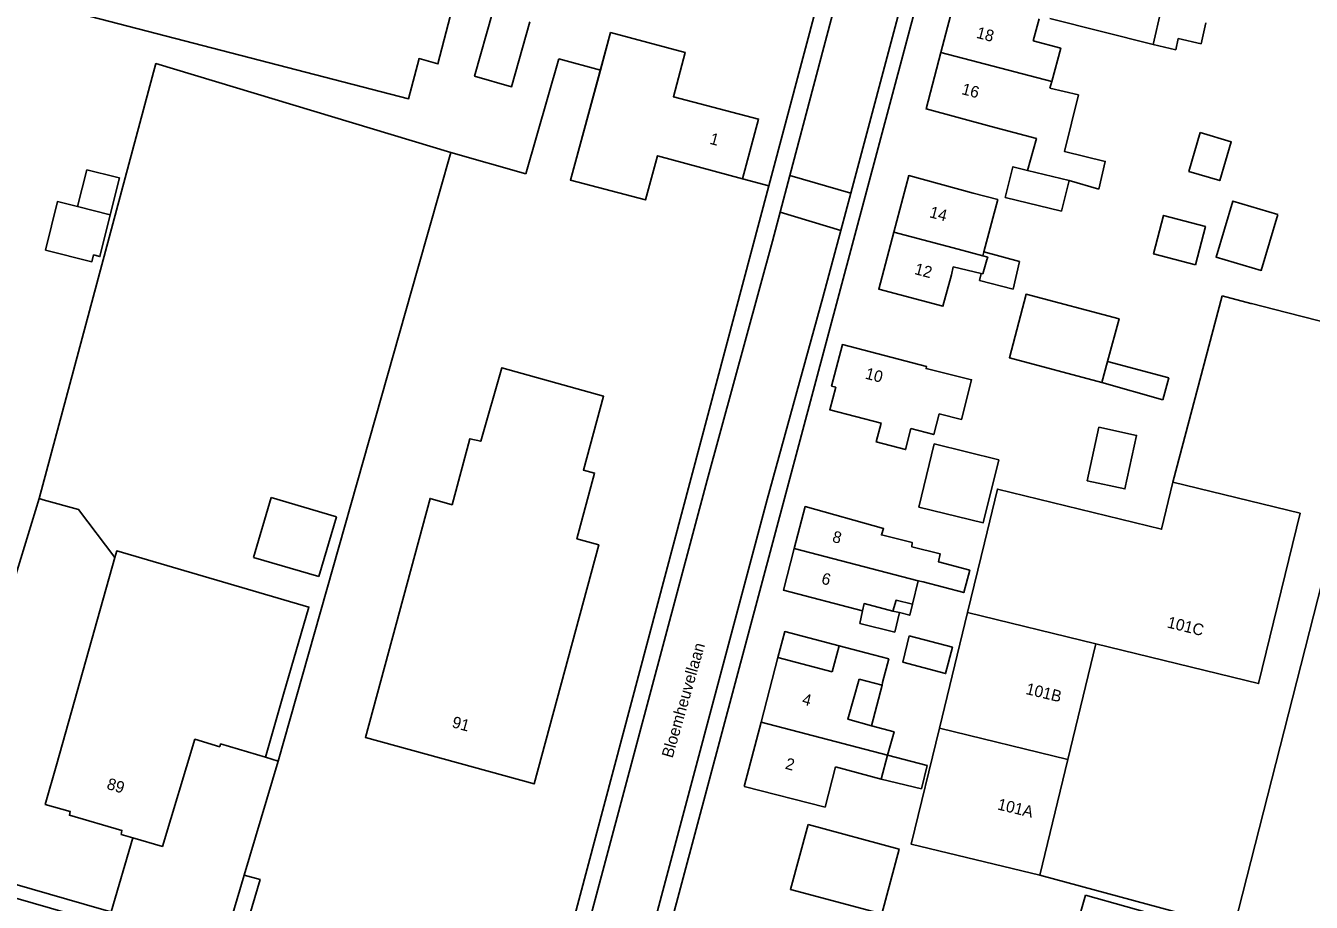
# Model space of a CAD drawing. Extents: x 194485 to 197793, y 468269 to 470822.
# Drawn here: x 195451.9 to 195585.5, y 469847.8 to 469938.8 of the extents above; entities that cross this region are included whole.
import ezdxf

# ---------------------------------------------------------------- set-up
doc = ezdxf.new("R2010")
doc.units = 0
for name, color, linetype in [('BGT grensvlak gebouwinstallatie plus 1', 7, 'Continuous'), ('BGT grensvlak onbegroeid terreindeel', 7, 'Continuous'), ('BGT grensvlak pand op maaiveld', 7, 'Continuous'), ('BGT grensvlak pand op maaiveld LR', 7, 'Continuous'), ('BGT grensvlak wegdeel', 7, 'Continuous'), ('BGT tekst huisnummerreeks', 7, 'Continuous'), ('BGT tekst openbare ruimte label weg', 7, 'Continuous'), ('GEM grensvlak beperking object', 7, 'Continuous')]:
    doc.layers.add(name, color=color, linetype=linetype)

msp = doc.modelspace()

# ---------------------------------------------------------------- linework, layer by layer
at = {"layer": 'BGT grensvlak gebouwinstallatie plus 1'}
for p, q in [((195458.23, 469923.84), (195457.28, 469920.03)), ((195461.33, 469923.1), (195458.23, 469923.84)), ((195460.68, 469919.18), (195461.64, 469923.02)), ((195461.64, 469923.02), (195461.33, 469923.1)), ((195551.46, 469915.32), (195555.19, 469914.32)), ((195555.19, 469914.32), (195554.5, 469911.45)), ((195551.02, 469912.36), (195551.18, 469913.1)), ((195554.5, 469911.45), (195551.02, 469912.36)), ((195564.33, 469903.96), (195570.71, 469902.25)), ((195570.08, 469899.97), (195563.74, 469901.78)), ((195570.71, 469902.25), (195570.08, 469899.97)), ((195475.57, 469883.6), (195477.41, 469889.83)), ((195477.41, 469889.83), (195484.2, 469887.82)), ((195484.2, 469887.82), (195482.36, 469881.6)), ((195482.36, 469881.6), (195475.57, 469883.6)), ((195538.58, 469876.73), (195538.87, 469878.05)), ((195542.02, 469878.03), (195542.7, 469877.86)), ((195542.7, 469877.86), (195542.22, 469875.82)), ((195542.22, 469875.82), (195538.58, 469876.73)), ((195540.89, 469870.34), (195539.8, 469866.12)), ((195545.59, 469861.99), (195541.47, 469863.05)), ((195544.98, 469859.55), (195545.59, 469861.99)), ((195540.79, 469860.57), (195544.98, 469859.55))]:
    msp.add_line(p, q, dxfattribs=at)
for points in [[(195573.96, 469927.72), (195572.78, 469923.69), (195575.99, 469922.74), (195577.18, 469926.77), (195573.96, 469927.72)], [(195563.43, 469897.12), (195562.22, 469891.56), (195566.13, 469890.71), (195567.34, 469896.27), (195563.43, 469897.12)], [(195542.7, 469877.86), (195543.76, 469877.59), (195544.06, 469878.75)], [(195530.07, 469873.19), (195530.78, 469875.89), (195536.42, 469874.42)]]:
    msp.add_lwpolyline(points, dxfattribs=at)
at = {"layer": 'BGT grensvlak onbegroeid terreindeel'}
for p, q in [((195507.3, 469935.38), (195503.88, 469923.45)), ((195507.3, 469935.38), (195511.61, 469934.2)), ((195496.08, 469925.67), (195492.65, 469913.59)), ((195503.88, 469923.45), (195496.08, 469925.67)), ((195526.39, 469922.93), (195529.13, 469922.2)), ((195492.65, 469913.59), (195478.13, 469862.45)), ((195571.12, 469891.4), (195576.22, 469910.77)), ((195579.23, 469909.98), (195576.22, 469910.77)), ((195579.29, 469909.97), (195579.23, 469909.98)), ((195582.93, 469909.04), (195579.29, 469909.97)), ((195450.63, 469880.99), (195453.28, 469889.7)), ((195474.61, 469850.61), (195478.13, 469862.45)), ((195478.13, 469862.45), (195476.81, 469862.84)), ((195460.77, 469846.77), (195463.01, 469854.48)), ((195472.73, 469844.28), (195474.61, 469850.61)), ((195571.26, 469846.81), (195557.29, 469850.61))]:
    msp.add_line(p, q, dxfattribs=at)
for points in [[(195496.08, 469925.67), (195465.43, 469934.88), (195453.28, 469889.7)], [(195576.62, 469841.82), (195593.12, 469906.43), (195582.93, 469909.04)], [(195461.15, 469883.59), (195457.39, 469888.58), (195453.69, 469889.59), (195453.28, 469889.7)], [(195474.58, 469844.54), (195476.24, 469850.13), (195474.61, 469850.61)]]:
    msp.add_lwpolyline(points, dxfattribs=at)
at = {"layer": 'BGT grensvlak pand op maaiveld'}
for p, q in [((195556.61, 469937.25), (195557.23, 469939.53)), ((195569.06, 469936.88), (195558.31, 469939.57)), ((195574.07, 469936.95), (195574.53, 469939.12)), ((195571.41, 469936.33), (195571.66, 469937.48)), ((195571.66, 469937.48), (195574.07, 469936.95)), ((195569.06, 469936.88), (195571.41, 469936.33)), ((195558.34, 469932.35), (195558.52, 469933.01)), ((195560.32, 469922.74), (195559.53, 469919.55)), ((195560.32, 469922.74), (195563.41, 469921.84)), ((195457.28, 469920.03), (195460.68, 469919.18)), ((195551.36, 469914.92), (195551.46, 469915.32)), ((195551.79, 469914.52), (195551.36, 469913.06)), ((195551.18, 469913.1), (195551.36, 469913.06)), ((195563.74, 469901.78), (195564.33, 469903.96)), ((195551.52, 469885.1), (195549.76, 469877.86)), ((195461.15, 469883.59), (195455.11, 469862.17)), ((195544.64, 469881.18), (195544.06, 469878.75)), ((195544.64, 469881.18), (195545.15, 469881.05)), ((195549.76, 469877.86), (195546.85, 469865.85)), ((195535.71, 469871.7), (195536.42, 469874.42)), ((195536.42, 469874.42), (195539.21, 469873.68)), ((195543.7, 469875.44), (195543.04, 469872.72)), ((195560.19, 469862.61), (195563.09, 469874.62)), ((195530.07, 469873.19), (195528.32, 469866.5)), ((195535.71, 469871.7), (195530.07, 469873.19)), ((195541.6, 469873.06), (195539.21, 469873.68)), ((195541.6, 469873.06), (195540.95, 469870.59)), ((195540.89, 469870.34), (195538.5, 469870.96)), ((195540.95, 469870.59), (195540.89, 469870.34)), ((195478.69, 469869.38), (195476.81, 469862.84)), ((195526.56, 469859.81), (195528.32, 469866.5)), ((195541.47, 469863.05), (195540.79, 469860.57)), ((195557.29, 469850.61), (195560.19, 469862.61)), ((195536.06, 469861.85), (195534.98, 469857.67)), ((195540.79, 469860.57), (195536.06, 469861.85)), ((195534.98, 469857.67), (195526.56, 469859.81))]:
    msp.add_line(p, q, dxfattribs=at)
for points in [[(195477.71, 469974.79), (195475.66, 469966.85), (195470.76, 469968.12), (195470.12, 469965.7), (195458.9, 469968.63), (195452.99, 469945.82), (195454.92, 469945.31), (195453.82, 469941.04), (195491.68, 469931.24), (195492.77, 469935.41), (195494.73, 469934.86), (195500.71, 469957.87), (195498.7, 469958.39), (195502.62, 469973.49), (195497.96, 469974.7), (195498.88, 469978.23)], [(195552.98, 469940.67), (195548.53, 469941.87), (195546.99, 469936.03)], [(195500.45, 469940.31), (195498.54, 469933.58), (195502.39, 469932.49), (195504.3, 469939.22)], [(195526.39, 469922.93), (195528.05, 469929.12), (195519.2, 469931.44), (195520.43, 469936.05), (195512.68, 469938.11), (195511.61, 469934.2)], [(195558.52, 469933.01), (195559.46, 469936.48), (195556.61, 469937.25)], [(195552.22, 469928.37), (195545.46, 469930.18), (195546.99, 469936.03)], [(195511.61, 469934.2), (195508.5, 469922.78), (195516.3, 469920.73), (195517.55, 469925.31), (195526.39, 469922.93)], [(195558.34, 469932.35), (195561.3, 469931.63), (195559.86, 469925.75), (195564.09, 469924.72), (195563.41, 469921.84)], [(195556.01, 469923.8), (195556.94, 469927.1), (195552.22, 469928.37)], [(195559.53, 469919.55), (195553.69, 469920.98), (195554.49, 469924.17), (195556.01, 469923.8)], [(195550.36, 469921.44), (195543.66, 469923.26), (195542.11, 469917.37)], [(195551.46, 469915.32), (195552.92, 469920.76), (195550.36, 469921.44)], [(195453.93, 469915.5), (195455.19, 469920.55), (195457.28, 469920.03)], [(195582.02, 469919.23), (195580.3, 469913.4), (195575.61, 469914.78), (195577.33, 469920.61), (195582.02, 469919.23)], [(195460.68, 469919.18), (195459.6, 469914.85), (195458.94, 469915.01), (195458.77, 469914.3), (195453.93, 469915.5)], [(195573.45, 469913.98), (195574.49, 469917.98), (195570.14, 469919.11), (195569.1, 469915.12), (195573.45, 469913.98)], [(195542.11, 469917.37), (195540.55, 469911.47), (195547.22, 469909.68), (195548.09, 469912.96)], [(195551.36, 469914.92), (195551.87, 469914.77), (195551.79, 469914.52)], [(195548.09, 469912.96), (195548.29, 469913.77), (195551.18, 469913.1)], [(195564.33, 469903.96), (195565.52, 469908.38), (195555.85, 469910.93), (195554.12, 469904.33), (195563.74, 469901.78)], [(195546.81, 469898.51), (195546.27, 469896.36), (195543.88, 469896.98), (195543.33, 469894.8), (195540.28, 469895.6), (195540.79, 469897.55), (195535.46, 469898.94), (195536.07, 469901.27), (195535.64, 469901.38), (195536.77, 469905.71), (195545.51, 469903.41), (195545.46, 469903.21), (195547.84, 469902.63)], [(195504.73, 469860.07), (195511.45, 469884.89), (195509.18, 469885.53), (195511.01, 469892.36), (195509.86, 469892.66), (195511.95, 469900.34), (195501.37, 469903.29), (195499.19, 469895.66), (195498.06, 469895.93), (195496.21, 469889.06), (195493.92, 469889.72), (195487.19, 469864.9), (195504.73, 469860.07)], [(195546.81, 469898.51), (195549.15, 469897.93), (195550.19, 469902.05), (195547.84, 469902.63)], [(195553.01, 469893.73), (195546.32, 469895.39), (195544.72, 469888.83)], [(195544.72, 469888.83), (195551.41, 469887.2), (195553.01, 469893.73)], [(195551.52, 469885.1), (195552.88, 469890.69), (195569.94, 469886.53), (195571.12, 469891.4)], [(195571.12, 469891.4), (195584.33, 469888.18), (195580.02, 469870.49), (195563.09, 469874.62)], [(195545.15, 469881.05), (195549.38, 469879.94), (195550, 469882.27), (195546.75, 469883.15), (195546.92, 469883.98), (195543.98, 469884.7), (195544.03, 469885.13), (195540.83, 469885.94), (195541.05, 469886.6), (195532.9, 469888.88), (195531.77, 469884.54)], [(195478.69, 469869.38), (195481.33, 469878.44), (195461.35, 469884.27), (195461.15, 469883.59)], [(195538.87, 469878.05), (195530.64, 469880.2), (195531.77, 469884.54)], [(195542.02, 469878.03), (195539.02, 469878.8), (195538.87, 469878.05)], [(195544.06, 469878.75), (195542.35, 469879.15), (195542.02, 469878.03)], [(195543.7, 469875.44), (195548.21, 469874.27), (195547.49, 469871.53), (195543.04, 469872.72)], [(195539.8, 469866.12), (195537.33, 469866.78), (195538.5, 469870.96)], [(195541.47, 469863.05), (195542.14, 469865.49), (195539.8, 469866.12)], [(195546.85, 469865.85), (195543.92, 469853.81), (195557.29, 469850.61)], [(195476.81, 469862.84), (195472.14, 469864.23), (195472.05, 469863.93), (195469.48, 469864.71), (195466.1, 469853.58), (195463.01, 469854.48)], [(195463.01, 469854.48), (195461.82, 469854.82), (195461.89, 469855.25), (195456.43, 469856.81), (195456.51, 469857.22), (195453.92, 469857.94), (195455.11, 469862.17)], [(195533.21, 469855.86), (195531.37, 469849.1), (195540.86, 469846.59), (195542.66, 469853.3), (195533.21, 469855.86)], [(195562.02, 469848.53), (195570.43, 469846.17), (195569.24, 469841.93), (195560.83, 469844.29), (195562.02, 469848.53)]]:
    msp.add_lwpolyline(points, dxfattribs=at)
at = {"layer": 'BGT grensvlak pand op maaiveld LR'}
for p, q in [((195569.87, 469940.32), (195569.06, 469936.88)), ((195558.52, 469933.01), (195546.99, 469936.03)), ((195556.01, 469923.8), (195560.32, 469922.74)), ((195548.8, 469915.6), (195542.11, 469917.37)), ((195548.8, 469915.6), (195551.36, 469914.92)), ((195544.64, 469881.18), (195531.77, 469884.54)), ((195563.09, 469874.62), (195549.76, 469877.86)), ((195541.47, 469863.05), (195528.32, 469866.5)), ((195560.19, 469862.61), (195546.85, 469865.85))]:
    msp.add_line(p, q, dxfattribs=at)
at = {"layer": 'BGT grensvlak wegdeel'}
for p, q in [((195529.13, 469922.2), (195550.83, 470003.73)), ((195560.22, 470000), (195516.58, 469836.72)), ((195531.3, 469923.27), (195548.5, 469988.3)), ((195555.01, 469986.59), (195537.64, 469921.43)), ((195530.29, 469919.45), (195531.3, 469923.27)), ((195531.3, 469923.27), (195537.64, 469921.43)), ((195508.07, 469843.07), (195529.13, 469922.2)), ((195537.64, 469921.43), (195536.6, 469917.56)), ((195536.6, 469917.56), (195530.29, 469919.45))]:
    msp.add_line(p, q, dxfattribs=at)
for points in [[(195509.43, 469841.96), (195522.71, 469891.61), (195529.49, 469916.43), (195530.29, 469919.45)], [(195536.6, 469917.56), (195534.75, 469910.6), (195528.95, 469889.6), (195515.74, 469840.13)], [(195320.37, 469885.85), (195398.36, 469863.35), (195490.73, 469836.72)], [(195443.27, 469851.82), (195459.77, 469847.05), (195460.77, 469846.77)]]:
    msp.add_lwpolyline(points, dxfattribs=at)
at = {"layer": 'GEM grensvlak beperking object'}
for points in [[(195512.68, 469938.11), (195520.43, 469936.05), (195519.2, 469931.44), (195528.05, 469929.12), (195526.39, 469922.93), (195517.55, 469925.31), (195516.3, 469920.73), (195508.5, 469922.78), (195512.68, 469938.11)], [(195487.19, 469864.9), (195504.73, 469860.07), (195511.45, 469884.89), (195509.18, 469885.53), (195511.01, 469892.36), (195509.86, 469892.66), (195511.95, 469900.34), (195501.37, 469903.29), (195499.19, 469895.66), (195498.06, 469895.93), (195496.21, 469889.06), (195493.92, 469889.72), (195487.19, 469864.9)]]:
    msp.add_lwpolyline(points, dxfattribs=at)

# ---------------------------------------------------------------- texts
at = {"layer": 'BGT tekst huisnummerreeks'}
for s, rotation, p in [('18', 345.3, (195550.61, 469937.58)), ('16', 345.3, (195549.08, 469931.73)), ('1', 345, (195522.9, 469926.57)), ('14', 345.2, (195545.74, 469918.94)), ('12', 345.2, (195544.18, 469913.04)), ('10', 345.3, (195539.06, 469902.18)), ('8', 345.4, (195535.64, 469885.23)), ('6', 345.4, (195534.51, 469880.89)), ('101C', 346.3, (195570.44, 469876.33)), ('101B', 346.4, (195555.75, 469869.42)), ('4', 345.3, (195532.5, 469868.35)), ('91', 344.6, (195496.11, 469865.97)), ('2', 345.3, (195530.75, 469861.66)), ('89', 343.1, (195460.23, 469859.58)), ('101A', 346.4, (195552.8, 469857.43))]:
    msp.add_text(s, height=1.2, rotation=rotation, dxfattribs=at).set_placement(p)
at = {"layer": 'BGT tekst openbare ruimte label weg'}
msp.add_text('Bloemheuvellaan', height=1.2, rotation=74, dxfattribs=at).set_placement((195519.11, 469862.69))

doc.saveas('drawing.dxf')
